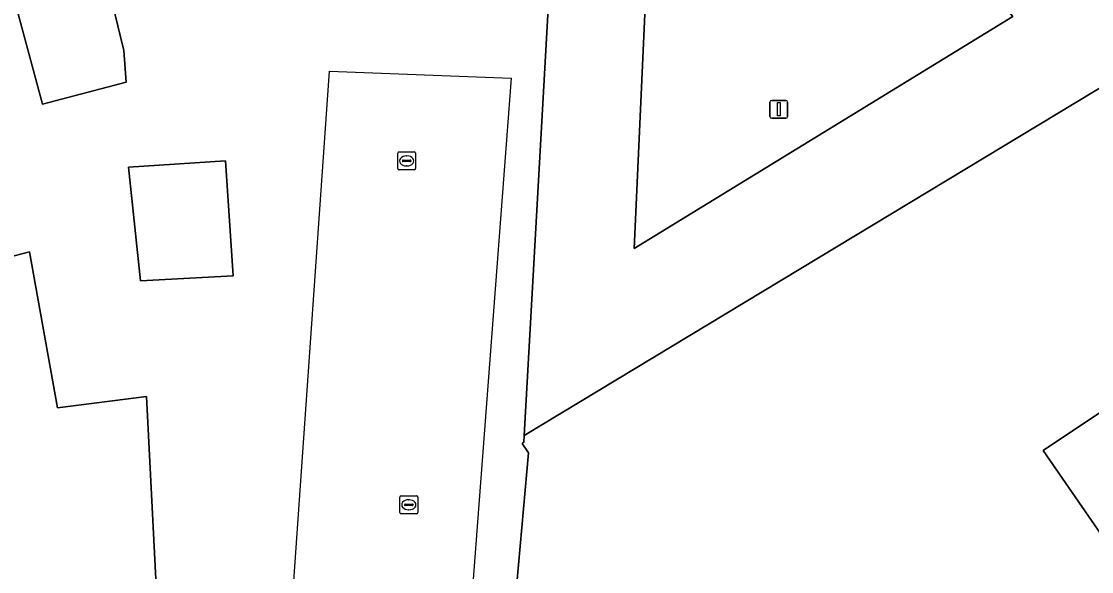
# Model space of a CAD drawing. Extents: x 160663 to 161506, y 382245 to 383291.
# Drawn here: x 161230.9 to 161291, y 382947 to 382977.8 of the extents above; entities that cross this region are included whole.
import ezdxf

# ---------------------------------------------------------------- set-up
doc = ezdxf.new("R2010")
doc.units = 0
for name, color, linetype in [('IMGEO_Erf', 7, 'Continuous'), ('IMGEO_Kolk', 7, 'Continuous'), ('IMGEO_Lichtmast', 7, 'Continuous'), ('IMGEO_Pand', 7, 'Continuous'), ('IMGEO_Pand_vergunning_verleend', 7, 'Continuous')]:
    doc.layers.add(name, color=color, linetype=linetype)

msp = doc.modelspace()

# ---------------------------------------------------------------- linework, layer by layer
at = {"layer": 'IMGEO_Erf'}
for points in [[(161284.843, 382980.134), (161286.031, 382981.137), (161277.912, 382990.748), (161278.905, 382991.587), (161278.421, 382992.16), (161278.497, 382992.225), (161278.433, 382992.301), (161278.83, 382992.637), (161278.894, 382992.56), (161278.971, 382992.625), (161279.455, 382992.052), (161279.86, 382992.394), (161276.463, 382996.397), (161275.743, 382996.024), (161276.125, 382995.243), (161276.642, 382995.495), (161277.054, 382994.652), (161276.251, 382994.26), (161275.851, 382995.078), (161266.427, 382990.197), (161265.294, 382965.083), (161286.542, 382978.122)], [(161242.35, 382970.017), (161242.781, 382963.548), (161237.587, 382963.278), (161236.924, 382969.656)]]:
    msp.add_lwpolyline(points, close=True, dxfattribs=at)
for points in [[(161256.935, 382926.374), (161259.356, 382953.614), (161258.997, 382954.152), (161259.094, 382954.219), (161259.115, 382954.598), (161260.922, 382986.549)], [(161235.561, 382980.693), (161236.47, 382976.97), (161236.656, 382976.207), (161236.779, 382974.421), (161232.081, 382973.192), (161230.529, 382978.948)], [(161228.129, 382964.063), (161231.364, 382964.905), (161231.72, 382962.91), (161232.925, 382956.153), (161237.924, 382956.777), (161238.531, 382945.072)], [(161302.706, 382963.411), (161288.243, 382953.752), (161292.046, 382948.246)]]:
    msp.add_lwpolyline(points, dxfattribs=at)
at = {"layer": 'IMGEO_Kolk'}
for p, q in [((161252.026, 382969.582), (161252.026, 382970.434)), ((161252.101, 382970.508), (161252.953, 382970.508)), ((161252.514, 382970.288), (161252.539, 382970.288)), ((161253.027, 382970.434), (161253.027, 382969.582)), ((161252.285, 382970.002), (161252.285, 382970.014)), ((161252.723, 382969.965), (161252.325, 382969.965)), ((161252.328, 382970.051), (161252.726, 382970.051)), ((161252.537, 382969.728), (161252.512, 382969.728)), ((161252.769, 382970.014), (161252.769, 382970.002)), ((161252.953, 382969.508), (161252.101, 382969.508)), ((161252.144, 382950.276), (161252.144, 382951.128)), ((161252.219, 382951.202), (161253.071, 382951.202)), ((161253.145, 382951.128), (161253.145, 382950.276)), ((161252.403, 382950.696), (161252.403, 382950.708)), ((161252.841, 382950.659), (161252.443, 382950.659)), ((161252.446, 382950.745), (161252.844, 382950.745)), ((161252.655, 382950.422), (161252.63, 382950.422)), ((161252.632, 382950.982), (161252.657, 382950.982)), ((161252.887, 382950.708), (161252.887, 382950.696)), ((161253.071, 382950.202), (161252.219, 382950.202))]:
    msp.add_line(p, q, dxfattribs=at)
for points in [[(161252.026, 382969.582), (161252.026, 382970.434)], [(161252.101, 382970.508), (161252.953, 382970.508)], [(161253.027, 382970.434), (161253.027, 382969.582)], [(161252.953, 382969.508), (161252.101, 382969.508)], [(161252.144, 382950.276), (161252.144, 382951.128)], [(161252.219, 382951.202), (161253.071, 382951.202)], [(161253.145, 382951.128), (161253.145, 382950.276)], [(161253.071, 382950.202), (161252.219, 382950.202)]]:
    msp.add_lwpolyline(points, dxfattribs=at)
for centre, radius, start, end in [((161252.103, 382970.432), 0.0765, 91.55205, 178.44795), ((161252.103, 382970.432), 0.0765, 91.55205, 178.44795), ((161252.951, 382970.432), 0.0765, 1.55205, 88.44795), ((161252.951, 382970.432), 0.0765, 1.55205, 88.44795), ((161252.325, 382970.011), 0.0403, 85.87752, 175.75265), ((161252.322, 382970.001), 0.0366, 178.93798, 274.71019), ((161252.726, 382970.008), 0.043, 264.86636, 352.45326), ((161252.73, 382970.013), 0.0386, 1.73085, 96.63898), ((161252.103, 382969.584), 0.0765, 181.55205, 268.44795), ((161252.103, 382969.584), 0.0765, 181.55205, 268.44795), ((161252.951, 382969.584), 0.0765, 271.55205, 358.44795), ((161252.951, 382969.584), 0.0765, 271.55205, 358.44795), ((161252.221, 382951.126), 0.0765, 91.55205, 178.44795), ((161252.221, 382951.126), 0.0765, 91.55205, 178.44795), ((161253.069, 382951.126), 0.0765, 1.55205, 88.44795), ((161253.069, 382951.126), 0.0765, 1.55205, 88.44795), ((161252.443, 382950.705), 0.0403, 85.87752, 175.75265), ((161252.44, 382950.695), 0.0366, 178.93798, 274.71019), ((161252.844, 382950.702), 0.043, 264.86636, 352.45326), ((161252.848, 382950.707), 0.0386, 1.73085, 96.63898), ((161252.221, 382950.278), 0.0765, 181.55205, 268.44795), ((161252.221, 382950.278), 0.0765, 181.55205, 268.44795), ((161253.069, 382950.278), 0.0765, 271.55205, 358.44795), ((161253.069, 382950.278), 0.0765, 271.55205, 358.44795)]:
    msp.add_arc(centre, radius, start, end, dxfattribs=at)
for centre, major_axis, ratio, start_param, end_param in [((161252.513, 382970.008), (-0.387, 0.002), 0.722429, 4.712389, 7.853982), ((161252.538, 382970.008), (-0.39, 0.002), 0.717154, 1.570796, 4.712389), ((161252.631, 382950.702), (-0.387, 0.002), 0.722429, 4.712389, 7.853982), ((161252.656, 382950.702), (-0.39, 0.002), 0.717154, 1.570796, 4.712389)]:
    msp.add_ellipse(centre, major_axis=major_axis, ratio=ratio, start_param=start_param, end_param=end_param, dxfattribs=at)
at = {"layer": 'IMGEO_Lichtmast'}
for p, q in [((161272.908, 382972.503), (161272.908, 382973.303)), ((161272.908, 382973.303), (161272.908, 382972.503)), ((161273.008, 382973.403), (161273.798, 382973.403)), ((161273.798, 382973.403), (161273.008, 382973.403)), ((161273.898, 382973.303), (161273.898, 382972.503)), ((161273.898, 382972.503), (161273.898, 382973.303)), ((161273.798, 382972.403), (161273.008, 382972.403)), ((161273.008, 382972.403), (161273.798, 382972.403))]:
    msp.add_line(p, q, dxfattribs=at)
msp.add_lwpolyline([(161273.328, 382973.278), (161273.478, 382973.278), (161273.478, 382972.528), (161273.328, 382972.528), (161273.328, 382973.278)], dxfattribs=at)
for centre, start, end in [((161273.008, 382973.303), 90, 180), ((161273.008, 382973.303), 90, 180), ((161273.798, 382973.303), 0, 90), ((161273.798, 382973.303), 360, 90), ((161273.008, 382972.503), 180, 270), ((161273.008, 382972.503), 180, 270), ((161273.798, 382972.503), 270, 0), ((161273.798, 382972.503), 270, 0)]:
    msp.add_arc(centre, 0.1, start, end, dxfattribs=at)
at = {"layer": 'IMGEO_Pand'}
for points in [[(161286.031, 382981.137), (161284.843, 382980.134), (161286.542, 382978.122), (161265.294, 382965.083), (161266.427, 382990.197), (161275.851, 382995.078), (161276.251, 382994.26), (161277.054, 382994.652), (161276.642, 382995.495), (161276.125, 382995.243), (161275.743, 382996.024), (161276.463, 382996.397), (161279.86, 382992.394), (161279.455, 382992.052), (161278.971, 382992.625), (161278.894, 382992.56), (161278.83, 382992.637), (161278.433, 382992.301), (161278.497, 382992.225), (161278.421, 382992.16), (161278.905, 382991.587), (161277.912, 382990.748)], [(161234.65, 382984.425), (161235.835, 382984.835), (161233.386, 382992.093), (161224.742, 382988.809), (161225.834, 382985.847), (161227.282, 382981.919), (161228.287, 382978.275), (161230.529, 382978.948), (161232.081, 382973.192), (161236.779, 382974.421), (161236.656, 382976.207), (161236.47, 382976.97), (161235.561, 382980.693)], [(161237.587, 382963.278), (161242.781, 382963.548), (161242.35, 382970.017), (161236.924, 382969.656)], [(161235.033, 382944.635), (161238.531, 382945.072), (161237.924, 382956.777), (161232.925, 382956.153), (161231.72, 382962.91), (161231.364, 382964.905), (161228.129, 382964.063), (161226.484, 382963.634), (161223.29, 382962.802), (161223.415, 382962.394), (161223.63, 382962.468), (161229.105, 382944.255), (161229.201, 382943.935), (161233.551, 382925.179), (161239.574, 382924.983)]]:
    msp.add_lwpolyline(points, close=True, dxfattribs=at)
for points in [[(161260.922, 382986.549), (161259.115, 382954.598), (161297.3, 382977.653)], [(161297.3, 382977.653), (161259.115, 382954.598), (161259.094, 382954.219), (161258.997, 382954.152), (161259.356, 382953.614), (161256.935, 382926.374), (161256.475, 382922.218), (161261.604, 382922.537), (161276.704, 382923.227), (161276.252, 382934.068), (161289.75, 382934.705), (161288.304, 382937.966), (161287.187, 382940.484), (161289.004, 382941.635), (161294.296, 382944.988)], [(161292.046, 382948.246), (161288.243, 382953.752), (161302.706, 382963.411)]]:
    msp.add_lwpolyline(points, dxfattribs=at)
at = {"layer": 'IMGEO_Pand_vergunning_verleend'}
msp.add_lwpolyline([(161245.258, 382933.053), (161248.186, 382975.052), (161258.391, 382974.653), (161255.196, 382932.464)], close=True, dxfattribs=at)

doc.saveas('drawing.dxf')
